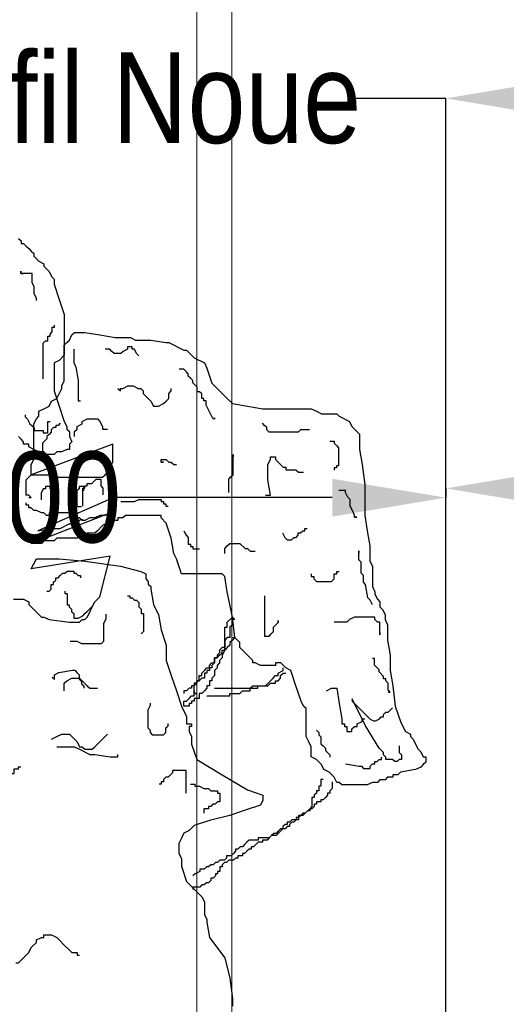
# Model space of a CAD drawing. Extents: x 1616800 to 1632437, y 2248456 to 2251974.
# Tile 335 of 399: x 1619126.34 to 1619128.06, y 2251209.54 to 2251213.01. Entities that reach past the tile are written whole.
import ezdxf

# ---------------------------------------------------------------- set-up
doc = ezdxf.new("R2010")
doc.units = 0
doc.header["$LTSCALE"] = 2
doc.header["$PDMODE"] = 3
doc.header["$PDSIZE"] = 0.2
doc.linetypes.add('CONTINU', pattern=[0])
doc.layers.get('0').update_dxf_attribs({"linetype": 'CONTINUOUS'})
doc.layers.get('Defpoints').update_dxf_attribs({"linetype": 'CONTINUOUS'})
doc.layers.add('0000-PAP-PROFIL EN TRAVERS DE PRINCIPE', color=7, linetype='CONTINUOUS')
doc.layers.add('00profil', color=7, linetype='CONTINUOUS')
doc.styles.add('Arial', font='ARIALN.TTF')
doc.styles.get("Standard").update_dxf_attribs({"font": 'arial.ttf'})
doc.dimstyles.get("Standard").update_dxf_attribs({"dimtxt": 0.18, "dimasz": 0.18, "dimexe": 0.18, "dimexo": 0.0625, "dimgap": 0.09, "dimtad": 0, "dimtih": 1, "dimtoh": 1, "dimdec": 4, "dimzin": 0, "dimdsep": 46, "dimtxsty": 'Standard', "dimcen": 0.09, "dimadec": 0, "dimazin": 0, "dimtfac": 1, "dimtdec": 4, "dimtofl": 0, "dimtmove": 0, "dimatfit": 3, "dimfxl": 1, "dimtolj": 1, "dimtzin": 0, "dimarcsym": 0})

# ---------------------------------------------------------------- blocks, each defined once
blk = doc.blocks.new('*D183')
at = {"layer": '0000-PAP-PROFIL EN TRAVERS DE PRINCIPE', "color": 0, "lineweight": -2, "ltscale": 0.6, "transparency": 16777216}
for p, q in [((1619127.8428, 2251206.9028), (1619127.8428, 2251211.3553)), ((1619134.8428, 2251207.0778), (1619134.8428, 2251211.3553))]:
    blk.add_line(p, q, dxfattribs=at)
at = {"layer": '0000-PAP-PROFIL EN TRAVERS DE PRINCIPE', "color": 0, "linetype": 'Continuous', "lineweight": -2, "ltscale": 0.6, "transparency": 16777216}
for p, q in [((1619128.2428, 2251211.3553), (1619131.0035, 2251211.3553)), ((1619134.4428, 2251211.3553), (1619131.6822, 2251211.3553))]:
    blk.add_line(p, q, dxfattribs=at)
at = {"layer": '0000-PAP-PROFIL EN TRAVERS DE PRINCIPE', "color": 0, "ltscale": 0.6, "transparency": 16777216}
for points in [[(1619128.2428, 2251211.422), (1619128.2428, 2251211.2886), (1619127.8428, 2251211.3553)], [(1619134.4428, 2251211.422), (1619134.4428, 2251211.2886), (1619134.8428, 2251211.3553)]]:
    blk.add_solid(points, dxfattribs=at)
at = {"layer": 'Defpoints', "color": 0, "ltscale": 0.6, "transparency": 16777216}
for p in [(1619134.8428, 2251211.3553), (1619134.8428, 2251207.0778), (1619127.8428, 2251206.9028)]:
    blk.add_point(p, dxfattribs=at)
at = {"layer": '0000-PAP-PROFIL EN TRAVERS DE PRINCIPE', "color": 0, "ltscale": 0.6, "transparency": 16777216, "insert": (1619131.3428, 2251211.3553), "char_height": 0.32, "attachment_point": 5, "style": 'Arial'}
blk.add_mtext('\\A1;7.00', dxfattribs=at)
blk = doc.blocks.new('*D184')
at = {"layer": '0000-PAP-PROFIL EN TRAVERS DE PRINCIPE', "color": 0, "lineweight": -2, "ltscale": 0.6, "transparency": 16777216}
for p, q in [((1619127.8428, 2251208.8873), (1619127.8428, 2251212.7311)), ((1619134.8428, 2251211.4899), (1619134.8428, 2251212.7311))]:
    blk.add_line(p, q, dxfattribs=at)
at = {"layer": '0000-PAP-PROFIL EN TRAVERS DE PRINCIPE', "color": 0, "linetype": 'Continuous', "lineweight": -2, "ltscale": 0.6, "transparency": 16777216}
for p, q in [((1619128.2428, 2251212.7311), (1619130.5342, 2251212.7311)), ((1619134.4428, 2251212.7311), (1619132.1515, 2251212.7311))]:
    blk.add_line(p, q, dxfattribs=at)
at = {"layer": '0000-PAP-PROFIL EN TRAVERS DE PRINCIPE', "color": 0, "ltscale": 0.6, "transparency": 16777216}
for points in [[(1619128.2428, 2251212.7977), (1619128.2428, 2251212.6644), (1619127.8428, 2251212.7311)], [(1619134.4428, 2251212.7977), (1619134.4428, 2251212.6644), (1619134.8428, 2251212.7311)]]:
    blk.add_solid(points, dxfattribs=at)
at = {"layer": 'Defpoints', "color": 0, "ltscale": 0.6, "transparency": 16777216}
for p in [(1619134.8428, 2251212.7311), (1619134.8428, 2251211.4899), (1619127.8428, 2251208.8873)]:
    blk.add_point(p, dxfattribs=at)
at = {"layer": '0000-PAP-PROFIL EN TRAVERS DE PRINCIPE', "color": 0, "ltscale": 0.6, "transparency": 16777216, "insert": (1619131.3428, 2251212.7311), "char_height": 0.32, "attachment_point": 5, "style": 'Arial'}
blk.add_mtext('\\A1;Chaussée', dxfattribs=at)
blk = doc.blocks.new('BEAUTIFUL TREE')
at = {"layer": '00profil', "color": 8}
for points in [[(1.4482, 6.8327), (1.4595, 6.8214), (1.4595, 6.8101), (1.4708, 6.8101), (1.4821, 6.7987), (1.4934, 6.7874), (1.5047, 6.7761), (1.516, 6.7648), (1.516, 6.7535), (1.5387, 6.7309), (1.5613, 6.7196), (1.5613, 6.7083), (1.5839, 6.6856), (1.5953, 6.663), (1.6066, 6.6517), (1.6066, 6.6291), (1.6292, 6.5612), (1.6518, 6.4934), (1.6518, 6.3124), (1.6292, 6.2898), (1.6066, 6.2785), (1.6066, 6.154), (1.6292, 6.0862), (1.6518, 6.0183), (1.6631, 5.9957), (1.6631, 5.9844), (1.6745, 5.9731), (1.6745, 5.9505), (1.6858, 5.9278), (1.6745, 5.9165), (1.6745, 5.8939), (1.6631, 5.8939), (1.6405, 5.8826), (1.6179, 5.8826), (1.6066, 5.8713), (1.5726, 5.8713), (1.5613, 5.8826), (1.5387, 5.8826), (1.516, 5.8939), (1.4934, 5.9052), (1.4934, 5.9165), (1.4708, 5.9165), (1.4708, 5.9278), (1.4595, 5.9391), (1.4482, 5.9505)], [(1.5283, 6.5566), (1.5283, 6.5666), (1.5183, 6.5866), (1.5183, 6.6165), (1.5084, 6.6364), (1.5084, 6.6763), (1.4585, 6.6763), (1.4585, 6.6863), (1.4585, 6.6763), (1.4684, 6.6763)], [(1.5582, 6.2075), (1.5582, 6.3671), (1.5682, 6.3771), (1.5782, 6.3771), (1.5782, 6.397), (1.5882, 6.397), (1.5882, 6.407), (1.5982, 6.417), (1.5982, 6.4369), (1.6081, 6.4369), (1.6081, 6.4469)], [(1.4934, 5.679), (1.5047, 5.679), (1.4934, 5.6903), (1.4821, 5.6903), (1.4821, 5.7582), (1.4934, 5.7695), (1.5047, 5.7808), (1.5953, 5.7808), (1.6179, 5.7695), (1.8216, 5.7695), (1.8329, 5.7808), (1.8442, 5.7921), (1.8442, 5.8147), (1.8555, 5.8147), (1.8555, 5.826), (1.8668, 5.8373), (1.8668, 5.9165), (1.5047, 5.7808), (1.5047, 5.826), (1.516, 5.8487), (1.516, 6.007), (1.5274, 6.0296), (1.5387, 6.0409), (1.5387, 6.0636), (1.5613, 6.0749), (1.5839, 6.0862), (1.5953, 6.1088), (1.6179, 6.1201), (1.6405, 6.1654), (1.6405, 6.1767), (1.6518, 6.1993), (1.6518, 6.3576), (1.6631, 6.3689), (1.6745, 6.3803), (1.6858, 6.4029), (1.6971, 6.4142), (1.7423, 6.4142), (1.8102, 6.4029), (1.8781, 6.3916), (1.946, 6.3916), (1.9687, 6.3803), (2.0365, 6.3803), (2.1044, 6.3689), (2.1157, 6.3689), (2.1836, 6.335), (2.195, 6.335), (2.2063, 6.3237), (2.2289, 6.3011), (2.2742, 6.2785), (2.2855, 6.2558), (2.3081, 6.188), (2.376, 6.1201), (2.3986, 6.0975), (2.4665, 6.0862), (2.5344, 6.0749), (2.7494, 6.0749), (2.772, 6.0636), (2.7947, 6.0522), (2.8625, 6.0522), (2.8739, 6.0409), (2.9191, 6.0183), (2.9304, 5.9957), (2.9418, 5.9844), (2.9644, 5.9618), (2.9644, 5.8939), (2.9757, 5.826), (2.987, 5.7355), (2.987, 5.5998), (2.9983, 5.532), (3.0096, 5.4641), (3.0096, 5.3962), (3.021, 5.3736), (3.021, 5.2831), (3.0323, 5.2605), (3.0323, 5.2492), (3.0436, 5.2266), (3.0549, 5.2153), (3.0549, 5.1926), (3.0662, 5.1813), (3.0775, 5.1587), (3.0775, 5.1361), (3.0889, 5.1135), (3.0889, 5.0456), (3.1002, 4.9777), (3.1002, 4.9099), (3.1115, 4.842), (3.1228, 4.7515), (3.1454, 4.6837), (3.1567, 4.661), (3.1681, 4.6384), (3.1907, 4.6271), (3.1907, 4.6158), (3.202, 4.6045), (3.2133, 4.5819), (3.2246, 4.5592), (3.2359, 4.5479), (3.2473, 4.5253), (3.2586, 4.5253), (3.2586, 4.5027), (3.2473, 4.4914), (3.2359, 4.4801), (3.2133, 4.4688), (3.1454, 4.4574), (3.1341, 4.4461), (3.1115, 4.4461), (3.1115, 4.4348), (3.0889, 4.4348), (3.0775, 4.4235), (3.0549, 4.4235), (3.0436, 4.4122), (3.021, 4.4122), (2.9983, 4.4009), (2.8852, 4.4009), (2.8739, 4.4122), (2.8625, 4.4122), (2.8512, 4.4348), (2.8286, 4.4574), (2.806, 4.4688), (2.7947, 4.4914), (2.772, 4.514), (2.7494, 4.5253), (2.7494, 4.5706), (2.7381, 4.5932), (2.7268, 4.6158), (2.7268, 4.7402), (2.7155, 4.7515), (2.7041, 4.7741), (2.6815, 4.842), (2.6589, 4.9099), (2.6362, 4.9212), (2.6136, 4.9438), (2.591, 4.9438), (2.591, 4.9325), (2.5231, 4.9325), (2.5005, 4.9438), (2.4891, 4.9438), (2.4891, 4.9551), (2.4778, 4.9664), (2.4552, 4.989), (2.4326, 5.0117), (2.4326, 5.0343), (2.4099, 5.0569), (2.3986, 5.1474), (2.376, 5.2605), (2.3647, 5.3284), (2.3534, 5.3397), (2.1723, 5.3397), (2.1497, 5.4075), (2.1384, 5.4302), (2.1271, 5.498), (2.1044, 5.5659), (2.0818, 5.5885), (2.0818, 5.5998), (1.9234, 5.5998), (1.9121, 5.5885), (1.8894, 5.5885), (1.8894, 5.5772), (1.8668, 5.5772), (1.8442, 5.5659), (1.8216, 5.5546), (1.7989, 5.532), (1.7876, 5.5206), (1.7537, 5.5206), (1.7423, 5.5093), (1.7197, 5.5093), (1.7084, 5.498), (1.6179, 5.498), (1.6066, 5.4867), (1.5613, 5.4867), (1.55, 5.4754), (1.5047, 5.4754), (1.8555, 5.6111), (1.8329, 5.5998), (1.8102, 5.5998), (1.7876, 5.5885), (1.765, 5.5885), (1.7423, 5.5772), (1.731, 5.5772), (1.7197, 5.5885), (1.6971, 5.5885), (1.6971, 5.5998), (1.6858, 5.5998), (1.6745, 5.6111), (1.5839, 5.6111), (1.5839, 5.5998), (1.5726, 5.5998), (1.5613, 5.6111), (1.55, 5.6111), (1.5274, 5.6224), (1.516, 5.6224), (1.5047, 5.6338), (1.4934, 5.6338), (1.4934, 5.6451), (1.4821, 5.6451), (1.4821, 5.6564)], [(1.6938, 6.3398), (1.6938, 6.2799), (1.7037, 6.26), (1.7137, 6.2001), (1.7137, 6.1104), (1.7237, 6.1104)], [(1.9831, 6.3099), (1.9732, 6.3198), (1.9632, 6.3398), (1.9532, 6.3398), (1.9532, 6.3498), (1.9332, 6.3498), (1.9332, 6.3398), (1.9133, 6.3298), (1.9033, 6.3198), (1.8734, 6.3198), (1.8634, 6.3298), (1.8534, 6.3398), (1.8335, 6.3398)], [(2.3124, 6.0306), (2.3224, 6.0306), (2.3124, 6.0306), (2.2825, 6.0904), (2.2825, 6.1104), (2.2725, 6.1104), (2.2725, 6.1203), (2.2625, 6.1203), (2.2625, 6.1403), (2.2526, 6.1503), (2.2426, 6.1503), (2.2426, 6.1702), (2.2226, 6.1902), (2.2226, 6.2001), (2.2126, 6.2101), (2.2027, 6.2201), (2.2027, 6.2301), (2.1927, 6.24), (2.1827, 6.25), (2.1627, 6.25)], [(1.8894, 6.1654), (1.9008, 6.154), (1.9008, 6.1654), (1.9121, 6.1654), (1.9347, 6.1767), (1.9573, 6.1767), (1.98, 6.1654), (1.9913, 6.1654), (2.0026, 6.154), (2.0026, 6.1427), (2.0252, 6.1201), (2.0365, 6.1088), (2.0479, 6.0862), (2.0705, 6.0862), (2.0931, 6.0975), (2.1044, 6.1088), (2.1157, 6.1201), (2.1157, 6.1427), (2.1271, 6.154), (2.1271, 6.1654)], [(1.4784, 6.0479), (1.4784, 6.038), (1.4884, 6.028), (1.4984, 6.008), (1.5084, 5.9981), (1.5183, 5.9881), (1.5183, 5.9781), (1.5582, 5.9781), (1.5582, 5.9681), (1.5782, 5.9681), (1.5782, 6.018), (1.5882, 6.018)], [(1.6339, 6.0106), (1.6239, 6.0006), (1.6139, 6.0006), (1.6139, 5.9907), (1.6039, 5.9907), (1.594, 5.9807), (1.594, 5.9707), (1.584, 5.9607), (1.574, 5.9508), (1.574, 5.9408), (1.564, 5.9308), (1.5541, 5.9208), (1.5541, 5.8809)], [(1.6971, 5.9505), (1.6971, 5.9731), (1.7084, 5.9844), (1.7084, 5.9957), (1.731, 6.007), (1.731, 6.0183), (1.7537, 6.0296), (1.7989, 6.0296), (1.8102, 6.0183), (1.8216, 5.9957), (1.8216, 5.9844), (1.8442, 5.9844)], [(2.7415, 5.9807), (2.7016, 5.9807), (2.6916, 5.9707), (2.5619, 5.9707), (2.5519, 5.9807), (2.5519, 5.9907), (2.5419, 6.0006), (2.532, 6.0106)], [(2.8313, 5.9308), (2.8513, 5.9308), (2.8513, 5.9208), (2.8612, 5.9109), (2.8712, 5.9009), (2.8712, 5.8211), (2.8612, 5.8211), (2.8612, 5.8111), (2.8513, 5.8111), (2.8513, 5.8012)], [(2.3823, 5.7014), (2.3823, 5.7613), (2.3923, 5.7712), (2.4022, 5.7812), (2.4022, 5.871), (2.4022, 5.861)], [(2.0818, 5.8373), (2.0931, 5.8373), (2.0818, 5.8373), (2.0818, 5.8487), (2.1044, 5.8487), (2.1157, 5.8373), (2.1271, 5.8373), (2.1384, 5.826), (2.1497, 5.826)], [(2.5457, 5.6903), (2.5684, 5.6903), (2.557, 5.7582), (2.557, 5.826), (2.5684, 5.8487), (2.5684, 5.86), (2.591, 5.86), (2.591, 5.8487), (2.6023, 5.8373), (2.6249, 5.8147), (2.6362, 5.8147), (2.6362, 5.8034), (2.6815, 5.8034), (2.6928, 5.7921), (2.7155, 5.7921)], [(1.7337, 5.6416), (1.7337, 5.7214), (1.7436, 5.7214), (1.7436, 5.7313), (1.7536, 5.7313), (1.7536, 5.7413), (1.7736, 5.7413), (1.7836, 5.7513), (1.7935, 5.7613), (1.8135, 5.7613), (1.8135, 5.7313), (1.8235, 5.7214), (1.8235, 5.6914)], [(1.5882, 5.7287), (1.5882, 5.7188), (1.5882, 5.7287), (1.5682, 5.7287), (1.5682, 5.7188), (1.5582, 5.7188), (1.5483, 5.6988), (1.5483, 5.6689)], [(1.7379, 5.7088), (1.7379, 5.7287), (1.7179, 5.7287), (1.7179, 5.7188), (1.7079, 5.7088), (1.7079, 5.639), (1.7279, 5.639)], [(2.942, 5.5917), (2.952, 5.5917), (2.942, 5.5917), (2.942, 5.6017), (2.9321, 5.6216), (2.9221, 5.6416), (2.9221, 5.6715), (2.9121, 5.6815), (2.9021, 5.7014), (2.9021, 5.7114), (2.8722, 5.7114)], [(1.8476, 5.6689), (1.5341, 5.5318), (1.594, 5.5418), (1.6339, 5.5418), (1.6738, 5.5618), (1.6838, 5.5618), (1.6938, 5.5717), (1.7137, 5.5717), (1.7237, 5.5817), (1.7337, 5.5817)], [(1.9033, 5.6615), (1.9632, 5.6615), (1.9831, 5.6715), (2.0829, 5.6715), (2.0829, 5.6615), (2.0929, 5.6615), (2.0929, 5.6515), (2.1029, 5.6515), (2.1029, 5.6416), (2.1129, 5.6416)], [(2.1827, 5.5318), (2.1927, 5.5119), (2.2027, 5.5019), (2.2027, 5.472), (2.2126, 5.472), (2.2126, 5.462), (2.2226, 5.462), (2.2226, 5.452), (2.2526, 5.452)], [(2.6218, 5.5219), (2.6317, 5.5019), (2.6417, 5.4919), (2.6617, 5.4919), (2.6717, 5.5019), (2.6816, 5.5019), (2.6916, 5.5119), (2.6916, 5.5219), (2.7016, 5.5219), (2.7116, 5.5318), (2.7215, 5.5318), (2.7215, 5.5418), (2.7315, 5.5418)], [(2.3647, 5.4302), (2.3647, 5.4528), (2.376, 5.4641), (2.3873, 5.4754), (2.4326, 5.4754), (2.4552, 5.4528), (2.4665, 5.4528), (2.4778, 5.4415), (2.5005, 5.4415)], [(3.0209, 5.2027), (3.0109, 5.2226), (3.0009, 5.2326), (2.991, 5.2924), (2.981, 5.3024), (2.981, 5.3323), (2.971, 5.3423), (2.971, 5.3922), (2.961, 5.4022), (2.961, 5.4421), (2.961, 5.4321)], [(1.4255, 5.2266), (1.4708, 5.2266), (1.4934, 5.2153), (1.4934, 5.2039), (1.5047, 5.1926), (1.5274, 5.17), (1.55, 5.1474), (1.5613, 5.1474), (1.5839, 5.1361), (1.6745, 5.1248), (1.7197, 5.1248), (1.731, 5.1361), (1.7423, 5.1361), (1.7537, 5.1474), (1.765, 5.17), (1.7763, 5.1926), (1.7876, 5.2153), (1.8102, 5.2379), (1.8555, 5.4189), (1.5047, 5.3623), (1.516, 5.3849), (1.5274, 5.4075), (1.6292, 5.4075), (1.7423, 5.3962), (1.9008, 5.3736), (1.9913, 5.351), (2.0139, 5.3397), (2.0139, 5.3171), (2.0252, 5.3057), (2.0252, 5.2944), (2.0365, 5.2831), (2.0365, 5.2718), (2.0479, 5.2039), (2.0592, 5.1813), (2.0705, 5.1587), (2.0818, 5.0908), (2.1044, 5.023), (2.1044, 4.9551), (2.1271, 4.8873), (2.1497, 4.8194), (2.1723, 4.7515), (2.1836, 4.7289), (2.195, 4.7063), (2.195, 4.6723), (2.2176, 4.6723), (2.2176, 4.661), (2.2063, 4.661), (2.2063, 4.6384), (2.2176, 4.6158), (2.2176, 4.5819), (2.2402, 4.514), (2.3534, 4.4461), (2.4665, 4.3783), (2.5344, 4.3557), (2.5344, 4.333), (2.5231, 4.3104), (2.4552, 4.2878), (2.3873, 4.2652), (2.2968, 4.2425), (2.2289, 4.2199), (2.2063, 4.1973), (2.1836, 4.186), (2.1723, 4.1634), (2.161, 4.1407), (2.161, 4.0955), (2.1723, 4.0729), (2.1723, 4.039), (2.195, 3.9711), (2.2628, 3.9032), (2.2742, 3.8806), (2.2742, 3.8241), (2.2855, 3.8014), (2.2855, 3.7901), (2.2968, 3.7223), (2.3647, 3.6318), (2.3873, 3.5413), (2.3986, 3.4508), (2.3986, 3.4169)], [(1.574, 5.2625), (1.584, 5.2625), (1.594, 5.2725), (1.594, 5.2924), (1.6039, 5.2924), (1.6039, 5.3024), (1.6139, 5.3124), (1.6139, 5.3224), (1.6239, 5.3224), (1.6339, 5.3323), (1.6439, 5.3423), (1.6538, 5.3423), (1.6638, 5.3523), (1.6938, 5.3523), (1.6938, 5.3423), (1.7037, 5.3423), (1.7137, 5.3323), (1.7237, 5.3323), (1.7237, 5.3224)], [(2.7494, 5.3397), (2.7494, 5.3284), (2.7607, 5.3284), (2.7607, 5.3171), (2.772, 5.3057), (2.8399, 5.3057), (2.8512, 5.3171), (2.8512, 5.3397), (2.8625, 5.3397), (2.8625, 5.351), (2.8739, 5.351)], [(1.6538, 5.2625), (1.6538, 5.2525), (1.6638, 5.2525), (1.6638, 5.2027), (1.6738, 5.2027), (1.6738, 5.1927), (1.6838, 5.1827), (1.6838, 5.1728), (1.6938, 5.1628), (1.6938, 5.1428), (1.7137, 5.1428), (1.7337, 5.1528), (1.7436, 5.1628), (1.7536, 5.1728), (1.7736, 5.1927)], [(1.9332, 5.2426), (1.9432, 5.2426), (1.9432, 5.2326), (1.9532, 5.2326), (1.9632, 5.2226), (1.9732, 5.2226), (1.9831, 5.2127), (1.9831, 5.1927), (1.9931, 5.1827), (1.9931, 5.1628), (2.0031, 5.1628), (2.0031, 5.083), (1.9931, 5.073)], [(2.5419, 5.2426), (2.5419, 5.063), (2.5619, 5.063), (2.5719, 5.073), (2.5818, 5.083), (2.5818, 5.1029), (2.5918, 5.1129), (2.6018, 5.1229), (2.6018, 5.1329), (2.6018, 5.1229)], [(1.678, 5.0405), (1.7079, 5.0405), (1.7279, 5.0305), (1.8177, 5.0305), (1.8277, 5.0405), (1.8277, 5.1203), (1.8376, 5.1402), (1.8376, 5.1602)], [(2.3986, 5.0569), (2.4099, 5.0569), (2.3986, 5.0456), (2.3873, 5.0343), (2.3873, 5.023), (2.376, 5.0117), (2.3647, 5.0004), (2.3534, 4.9777), (2.3534, 4.9664), (2.3421, 4.9551), (2.3421, 4.9438), (2.3307, 4.9325), (2.3307, 4.9212), (2.3194, 4.9099), (2.3194, 4.8873), (2.3081, 4.8759), (2.3081, 4.8646), (2.2968, 4.8646), (2.2968, 4.842), (2.2855, 4.842), (2.2855, 4.8307), (2.2742, 4.8194), (2.2628, 4.8081), (2.2515, 4.8081), (2.2515, 4.7855), (2.2289, 4.7855), (2.2289, 4.7741), (2.2176, 4.7741), (2.2176, 4.7628), (2.2063, 4.7628), (2.2063, 4.7515), (2.1836, 4.7515), (2.1836, 4.7741), (2.195, 4.7741), (2.2063, 4.7855), (2.2176, 4.7968), (2.2289, 4.7968), (2.2289, 4.8194), (2.2289, 4.8081), (2.2402, 4.8081), (2.2289, 4.8081), (2.2289, 4.842), (2.2402, 4.8533), (2.2402, 4.8646), (2.2515, 4.8646), (2.2515, 4.8873), (2.2628, 4.8873), (2.2628, 4.8986), (2.2742, 4.9099), (2.2855, 4.9212), (2.2968, 4.9212), (2.2968, 4.9325), (2.3081, 4.9438), (2.3194, 4.9438), (2.3194, 4.9664), (2.3307, 4.9664), (2.3421, 4.9777), (2.3534, 4.989), (2.3534, 5.0004), (2.3647, 5.0004), (2.3647, 5.1022), (2.376, 5.1022), (2.376, 5.1248), (2.3986, 5.1474), (2.4099, 5.1361), (2.3986, 5.1361), (2.3986, 5.1135), (2.3873, 5.1022), (2.3873, 5.0569), (2.376, 5.0569), (2.3647, 5.0456), (2.3647, 5.0117), (2.3534, 5.0117), (2.3421, 5.0004), (2.3421, 4.989), (2.3307, 4.9777), (2.3307, 4.9664), (2.3194, 4.9664), (2.3194, 4.9438), (2.3081, 4.9325), (2.3081, 4.9212), (2.2968, 4.9212), (2.2968, 4.9099), (2.2855, 4.9099), (2.2855, 4.8986), (2.2742, 4.8986), (2.2742, 4.8759), (2.2628, 4.8759), (2.2515, 4.8646), (2.2402, 4.8646), (2.2402, 4.8533), (2.2289, 4.8533), (2.2289, 4.842), (2.2176, 4.842), (2.2176, 4.8307), (2.2063, 4.8307), (2.195, 4.8194), (2.1836, 4.8194), (2.1836, 4.8081)], [(3.0549, 5.0795), (3.0549, 5.0682), (3.0549, 5.1248), (3.0436, 5.1248), (3.0323, 5.1361), (3.0323, 5.1474), (2.9418, 5.1474), (2.9191, 5.1361), (2.9078, 5.1248), (2.8512, 5.1248)], [(3.0908, 4.8137), (3.1007, 4.8137), (3.0908, 4.8236), (3.0908, 4.8536), (3.0808, 4.8635), (3.0808, 4.8735), (3.0708, 4.8735), (3.0708, 4.8835), (3.0508, 4.9034), (3.0508, 4.9134), (3.0409, 4.9234), (3.0309, 4.9334), (3.0309, 4.9633), (3.0209, 4.9633)], [(1.5982, 4.8809), (1.6081, 4.8709), (1.6081, 4.8909), (1.6281, 4.9009), (1.688, 4.9108), (1.6979, 4.9108), (1.7079, 4.9009), (1.7179, 4.8909), (1.7179, 4.8709), (1.7279, 4.861), (1.7279, 4.851), (1.7379, 4.841), (1.7379, 4.831)], [(2.3194, 4.8307), (2.4778, 4.8307), (2.4891, 4.842), (2.5457, 4.842), (2.5684, 4.8646), (2.5797, 4.8759), (2.591, 4.8873), (2.6023, 4.8873), (2.6023, 4.8986), (2.6249, 4.9099), (2.6249, 4.9212)], [(1.6518, 4.8194), (1.6518, 4.8533), (1.6631, 4.8646), (1.6858, 4.8759), (1.7197, 4.8759), (1.731, 4.8646), (1.7537, 4.842), (1.765, 4.8307), (1.7989, 4.8307)], [(2.2851, 4.7968), (2.3869, 4.7968), (2.3869, 4.8081), (2.4322, 4.8081), (2.4435, 4.8194), (2.4775, 4.8194), (2.4775, 4.8307), (2.5114, 4.8307), (2.5114, 4.842), (2.5567, 4.842), (2.568, 4.8533), (2.5906, 4.8533), (2.5906, 4.8646), (2.6019, 4.8646), (2.6132, 4.8759), (2.6132, 4.8873), (2.6246, 4.8986), (2.6359, 4.8986)], [(2.8173, 4.8194), (2.8399, 4.8307), (2.8625, 4.8307), (2.8739, 4.7628), (2.8852, 4.695), (2.8852, 4.6723), (2.8965, 4.6723), (2.8965, 4.661), (2.9078, 4.661), (2.9078, 4.6384), (2.9304, 4.6384), (2.9304, 4.6497), (2.9418, 4.661), (2.9531, 4.661), (2.9531, 4.6723), (2.9757, 4.6837), (2.9757, 4.695), (2.987, 4.695)], [(3.1406, 4.5743), (3.1406, 4.5444), (3.1506, 4.5344), (3.1506, 4.5144), (3.1406, 4.5144), (3.1307, 4.5045), (3.1207, 4.5045), (3.1107, 4.5144), (3.0808, 4.5144), (3.0808, 4.5244), (3.0708, 4.5344), (3.0708, 4.5444), (3.0508, 4.5643), (2.991, 4.664), (2.9311, 4.7837), (2.9311, 4.7738), (3.0109, 4.694), (3.0309, 4.684), (3.0508, 4.694), (3.0608, 4.7039), (3.0708, 4.7039), (3.0708, 4.7139), (3.0808, 4.7239), (3.0908, 4.7239), (3.1107, 4.7438)], [(2.033, 4.7638), (2.033, 4.7538), (2.023, 4.7339), (2.023, 4.6541), (2.033, 4.6441), (2.033, 4.6341), (2.043, 4.6242), (2.0929, 4.6242), (2.1029, 4.6341), (2.1029, 4.6541), (2.1129, 4.664), (2.1129, 4.674)], [(2.7724, 4.6441), (2.7824, 4.6341), (2.7824, 4.6242), (2.7924, 4.6142), (2.7924, 4.5843), (2.8023, 4.5743), (2.8123, 4.5643), (2.8123, 4.5543), (2.8223, 4.5444), (2.8323, 4.5344), (2.8323, 4.5244)], [(1.5953, 4.6045), (1.6179, 4.6158), (1.6405, 4.6271), (1.6745, 4.6271), (1.6858, 4.6158), (1.6971, 4.6045), (1.7084, 4.5932), (1.7197, 4.5706), (1.731, 4.5706), (1.7423, 4.5592), (1.7763, 4.5592), (1.7876, 4.5706), (1.7989, 4.5819), (1.8216, 4.6045), (1.8329, 4.6158), (1.8442, 4.6271)], [(1.6179, 4.5706), (1.6971, 4.5706), (1.7197, 4.5592), (1.765, 4.5366), (1.7876, 4.5366), (1.8555, 4.5253), (1.8894, 4.5253), (1.8894, 4.5366)], [(2.9021, 4.4945), (2.962, 4.4845), (2.972, 4.4845), (2.9819, 4.4745), (3.0119, 4.4745), (3.0119, 4.4845), (3.0219, 4.4945), (3.0318, 4.4945), (3.0318, 4.5045), (3.0418, 4.5045), (3.0518, 4.5144), (3.0618, 4.5144), (3.0618, 4.5244)], [(1.2888, 4.452), (1.2888, 4.442), (1.2988, 4.4221), (1.3088, 4.4021), (1.3287, 4.3822), (1.3387, 4.3722), (1.3487, 4.3722), (1.3687, 4.3822), (1.3886, 4.4021), (1.3986, 4.4221), (1.4086, 4.4321), (1.4086, 4.442), (1.4185, 4.452), (1.4285, 4.452), (1.4285, 4.472), (1.4485, 4.472), (1.4485, 4.4819), (1.4585, 4.4819)], [(2.1927, 4.3648), (2.1927, 4.4646), (2.1328, 4.4646), (2.1328, 4.4546), (2.1228, 4.4446), (2.1129, 4.4346), (2.1029, 4.4346), (2.0929, 4.4247), (2.0929, 4.4147), (2.0829, 4.4147), (2.0829, 4.4047), (2.0729, 4.4047)], [(2.2126, 4.4047), (2.2326, 4.4047), (2.2326, 4.3947), (2.2526, 4.3947), (2.2725, 4.3848), (2.2925, 4.3848), (2.3024, 4.3748), (2.3324, 4.3748), (2.3324, 4.3648), (2.3424, 4.3648), (2.3424, 4.3249), (2.3324, 4.3249), (2.3224, 4.3149), (2.3124, 4.3149), (2.3024, 4.305), (2.2925, 4.305), (2.2925, 4.295), (2.2725, 4.295), (2.2725, 4.275)], [(2.8023, 4.4247), (2.7924, 4.4247), (2.7924, 4.3947), (2.7824, 4.3947), (2.7824, 4.3748), (2.7724, 4.3748), (2.7724, 4.3648), (2.7624, 4.3548), (2.7624, 4.3449), (2.7524, 4.3449), (2.7524, 4.305), (2.7425, 4.295), (2.7225, 4.275), (2.7125, 4.275), (2.7025, 4.2651), (2.6926, 4.2651), (2.6926, 4.2451), (2.6826, 4.2451), (2.6726, 4.2351), (2.6626, 4.2351), (2.6527, 4.2252), (2.6527, 4.2152), (2.6427, 4.2152), (2.6327, 4.2052), (2.6227, 4.2052), (2.6127, 4.1952), (2.6028, 4.1853), (2.5928, 4.1753), (2.5728, 4.1753), (2.5628, 4.1653), (2.513, 4.1653), (2.513, 4.1553), (2.473, 4.1553), (2.4631, 4.1454), (2.4531, 4.1354), (2.4431, 4.1254), (2.4331, 4.1254), (2.4231, 4.1154), (2.4132, 4.1154), (2.4132, 4.1055), (2.4032, 4.0955), (2.3932, 4.0855), (2.3733, 4.0855), (2.3733, 4.0755), (2.3633, 4.0656), (2.3433, 4.0656), (2.3333, 4.0556), (2.3234, 4.0556), (2.3134, 4.0456), (2.3034, 4.0456), (2.2934, 4.0357), (2.2834, 4.0357), (2.2735, 4.0257), (2.2535, 4.0257), (2.2535, 4.0157), (2.2336, 4.0057), (2.2236, 3.9958)], [(2.8422, 4.4147), (2.8422, 4.3848), (2.8323, 4.3748), (2.8323, 4.3648), (2.8223, 4.3648), (2.8223, 4.3548), (2.8123, 4.3449), (2.8023, 4.3349), (2.7924, 4.3349), (2.7924, 4.3249), (2.7724, 4.3249), (2.7724, 4.3149), (2.7624, 4.3149), (2.7624, 4.305), (2.7524, 4.295), (2.7425, 4.295), (2.7425, 4.285), (2.7325, 4.285), (2.7225, 4.275), (2.7125, 4.2651), (2.7025, 4.2651), (2.6926, 4.2551), (2.6826, 4.2551), (2.6826, 4.2451), (2.6626, 4.2451), (2.6527, 4.2351), (2.6427, 4.2351), (2.6427, 4.2252), (2.6327, 4.2252), (2.6227, 4.2152), (2.6227, 4.2052), (2.6127, 4.2052), (2.6028, 4.1952), (2.5928, 4.1853), (2.5828, 4.1853), (2.5728, 4.1753), (2.5628, 4.1653), (2.5529, 4.1553), (2.5329, 4.1553), (2.5329, 4.1454), (2.513, 4.1454), (2.503, 4.1354), (2.493, 4.1254), (2.483, 4.1254), (2.483, 4.1154), (2.473, 4.1154), (2.4631, 4.1055), (2.4531, 4.0955), (2.4431, 4.0955), (2.4431, 4.0855), (2.4231, 4.0855), (2.4231, 4.0755), (2.4132, 4.0755), (2.4032, 4.0656), (2.3832, 4.0656), (2.3733, 4.0556), (2.3633, 4.0556), (2.3533, 4.0456), (2.3533, 4.0357), (2.3433, 4.0357), (2.3433, 4.0157), (2.3333, 4.0157), (2.3333, 4.0057), (2.3234, 4.0057), (2.3234, 3.9958), (2.3134, 3.9858), (2.3034, 3.9858), (2.3034, 3.9758), (2.2934, 3.9658), (2.2834, 3.9658), (2.2735, 3.9559), (2.2635, 3.9559), (2.2535, 3.9459), (2.2236, 3.9459), (2.2236, 3.9359)], [(1.4368, 3.6092), (1.4482, 3.6092), (1.4708, 3.6318), (1.4934, 3.6544), (1.5047, 3.677), (1.5274, 3.6996), (1.5274, 3.7109), (1.55, 3.7223), (1.5613, 3.7223), (1.5613, 3.7336), (1.5953, 3.7336), (1.6179, 3.7223), (1.6292, 3.7109), (1.6518, 3.6883), (1.6745, 3.6657), (1.6858, 3.6544), (1.7084, 3.6544), (1.7084, 3.6431), (1.7197, 3.6431)]]:
    blk.add_lwpolyline(points, dxfattribs=at)
blk = doc.blocks.new('candelapre')
at = {"color": 7, "linetype": 'Continuous', "lineweight": 0, "flags": 128}
blk.add_lwpolyline([(-0.0011, 1.8157), (-0.0011, 8.032), (-0.1241, 8.032), (-0.1241, 1.8157)], dxfattribs=at)
blk = doc.blocks.new('*D189')
at = {"layer": '0000-PAP-PROFIL EN TRAVERS DE PRINCIPE', "color": 0, "lineweight": -2, "ltscale": 0.6, "transparency": 16777216}
for p, q in [((1619124.8428, 2251206.9028), (1619124.8428, 2251212.7311)), ((1619127.8428, 2251211.4899), (1619127.8428, 2251212.7311))]:
    blk.add_line(p, q, dxfattribs=at)
at = {"layer": '0000-PAP-PROFIL EN TRAVERS DE PRINCIPE', "color": 0, "linetype": 'Continuous', "lineweight": -2, "ltscale": 0.6, "transparency": 16777216}
for p, q in [((1619124.8428, 2251212.7311), (1619125.1632, 2251212.7311)), ((1619127.8428, 2251212.7311), (1619127.5224, 2251212.7311))]:
    blk.add_line(p, q, dxfattribs=at)
at = {"layer": 'Defpoints', "color": 0, "ltscale": 0.6, "transparency": 16777216}
for p in [(1619127.8428, 2251212.7311), (1619127.8428, 2251211.4899), (1619124.8428, 2251206.9028)]:
    blk.add_point(p, dxfattribs=at)
at = {"layer": '0000-PAP-PROFIL EN TRAVERS DE PRINCIPE', "color": 0, "ltscale": 0.6, "transparency": 16777216, "insert": (1619126.3428, 2251212.7311), "char_height": 0.32, "attachment_point": 5, "style": 'Arial'}
blk.add_mtext('\\A1;EV Profil Noue', dxfattribs=at)
blk = doc.blocks.new('_None')
blk = doc.blocks.new('*D191')
at = {"layer": '0000-PAP-PROFIL EN TRAVERS DE PRINCIPE', "color": 0, "lineweight": -2, "transparency": 16777216}
for p, q in [((1619127.8428, 2251211.3553), (1619127.8428, 2251211.3227)), ((1619124.8428, 2251206.9028), (1619124.8428, 2251211.3227))]:
    blk.add_line(p, q, dxfattribs=at)
at = {"layer": '0000-PAP-PROFIL EN TRAVERS DE PRINCIPE', "color": 0, "linetype": 'Continuous', "lineweight": -2, "transparency": 16777216}
for p, q in [((1619125.2428, 2251211.3227), (1619126.0024, 2251211.3227)), ((1619127.4428, 2251211.3227), (1619126.6832, 2251211.3227))]:
    blk.add_line(p, q, dxfattribs=at)
at = {"layer": '0000-PAP-PROFIL EN TRAVERS DE PRINCIPE', "color": 0, "transparency": 16777216}
for points in [[(1619125.2428, 2251211.3893), (1619125.2428, 2251211.256), (1619124.8428, 2251211.3227)], [(1619127.4428, 2251211.3893), (1619127.4428, 2251211.256), (1619127.8428, 2251211.3227)]]:
    blk.add_solid(points, dxfattribs=at)
at = {"layer": 'Defpoints', "color": 0, "transparency": 16777216}
for p in [(1619127.8428, 2251211.3553), (1619127.8428, 2251211.3227), (1619124.8428, 2251206.9028)]:
    blk.add_point(p, dxfattribs=at)
at = {"layer": '0000-PAP-PROFIL EN TRAVERS DE PRINCIPE', "color": 0, "transparency": 16777216, "insert": (1619126.3428, 2251211.3227), "char_height": 0.32, "attachment_point": 5, "style": 'Arial'}
blk.add_mtext('\\A1;3.00', dxfattribs=at)
blk = doc.blocks.new('*D193')
at = {"layer": '0000-PAP-PROFIL EN TRAVERS DE PRINCIPE', "color": 0, "linetype": 'CONTINU', "lineweight": -2, "ltscale": 0.03, "transparency": 16777216}
for p, q in [((1619122.3428, 2251211.3227), (1619122.3428, 2251214.1604)), ((1619138.8476, 2251211.3509), (1619138.8476, 2251214.1604))]:
    blk.add_line(p, q, dxfattribs=at)
at = {"layer": '0000-PAP-PROFIL EN TRAVERS DE PRINCIPE', "color": 0, "linetype": 'Continuous', "lineweight": -2, "ltscale": 0.03, "transparency": 16777216}
for p, q in [((1619122.7428, 2251214.1604), (1619129.2869, 2251214.1604)), ((1619138.4476, 2251214.1604), (1619131.9035, 2251214.1604))]:
    blk.add_line(p, q, dxfattribs=at)
at = {"layer": '0000-PAP-PROFIL EN TRAVERS DE PRINCIPE', "color": 0, "linetype": 'CONTINU', "ltscale": 0.03, "transparency": 16777216}
for points in [[(1619122.7428, 2251214.2271), (1619122.7428, 2251214.0938), (1619122.3428, 2251214.1604)], [(1619138.4476, 2251214.2271), (1619138.4476, 2251214.0938), (1619138.8476, 2251214.1604)]]:
    blk.add_solid(points, dxfattribs=at)
at = {"layer": 'Defpoints', "color": 0, "linetype": 'CONTINU', "ltscale": 0.03, "transparency": 16777216}
for p in [(1619138.8476, 2251214.1604), (1619138.8476, 2251211.3509), (1619122.3428, 2251211.3227)]:
    blk.add_point(p, dxfattribs=at)
at = {"layer": '0000-PAP-PROFIL EN TRAVERS DE PRINCIPE', "color": 0, "linetype": 'CONTINU', "ltscale": 0.03, "transparency": 16777216, "insert": (1619130.5952, 2251214.1604), "char_height": 0.32, "attachment_point": 5, "style": 'Arial'}
blk.add_mtext('\\A1;Emprise 16.50m', dxfattribs=at)

msp = doc.modelspace()

# ---------------------------------------------------------------- linework, layer by layer
at = {"layer": '0000-PAP-PROFIL EN TRAVERS DE PRINCIPE'}
msp.add_line((1619127.8428, 2251206.9028), (1619127.8428, 2251211.3553), dxfattribs=at)

# ---------------------------------------------------------------- block references
at = {"layer": '0000-PAP-PROFIL EN TRAVERS DE PRINCIPE', "xscale": -1}
msp.add_blockref('candelapre', (1619126.9644, 2251206.8467), dxfattribs=at)
at = {"layer": '0000-PAP-PROFIL EN TRAVERS DE PRINCIPE', "xscale": 0.7926578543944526, "yscale": 0.7926578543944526, "zscale": 0.7926578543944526}
msp.add_blockref('BEAUTIFUL TREE', (1619125.1894, 2251206.8212), dxfattribs=at)

# ---------------------------------------------------------------- dimensions: what is measured, and where the dimension line sits
at = {"layer": '0000-PAP-PROFIL EN TRAVERS DE PRINCIPE', "color": 1, "linetype": 'CONTINU', "ltscale": 0.03}
dim = msp.add_linear_dim(base=(1619138.8476, 2251214.1604), p1=(1619122.3428, 2251211.3227), p2=(1619138.8476, 2251211.3509), text='Emprise 16.50m', dimstyle='Standard', override={"dimscale": 40, "dimtxt": 0.008, "dimasz": 0.01, "dimexe": 0, "dimexo": 0, "dimgap": 0, "dimtih": 0, "dimtoh": 0, "dimdec": 2, "dimtxsty": 'Arial', "dimcen": 1.5, "dimtmove": 1, "dimfxl": 1.25, "dimfxlon": 1}, dxfattribs=at)
dim.commit()
dim.dimension.update_dxf_attribs({"geometry": '*D193', "text_midpoint": (1619130.5952, 2251214.1604)})
at = {"layer": '0000-PAP-PROFIL EN TRAVERS DE PRINCIPE', "ltscale": 0.6}
for base, p1, p2, text, override, picture, middle in [((1619127.8428, 2251212.7311), (1619124.8428, 2251206.9028), (1619127.8428, 2251211.4899), 'EV Profil Noue', {"dimscale": 40, "dimtxt": 0.008, "dimasz": 0.01, "dimexe": 0, "dimexo": 0, "dimgap": 0, "dimtih": 0, "dimtoh": 0, "dimdec": 2, "dimtxsty": 'Arial', "dimblk1": 'None', "dimblk2": 'None', "dimsah": 1, "dimcen": 1.5, "dimtmove": 1, "dimfxl": 1.25, "dimfxlon": 1}, '*D189', (1619126.3428, 2251212.7311)), ((1619134.8428, 2251212.7311), (1619127.8428, 2251208.8873), (1619134.8428, 2251211.4899), 'Chaussée', {"dimscale": 40, "dimtxt": 0.008, "dimasz": 0.01, "dimexe": 0, "dimexo": 0, "dimgap": 0, "dimtih": 0, "dimtoh": 0, "dimdec": 2, "dimtxsty": 'Arial', "dimcen": 1.5, "dimtmove": 1, "dimfxl": 1.25, "dimfxlon": 1}, '*D184', (1619131.3428, 2251212.7311))]:
    dim = msp.add_linear_dim(base=base, p1=p1, p2=p2, text=text, dimstyle='Standard', override=override, dxfattribs=at)
    dim.commit()
    dim.dimension.update_dxf_attribs({"geometry": picture, "text_midpoint": middle})
dim = msp.add_linear_dim(base=(1619134.8428, 2251211.3553), p1=(1619127.8428, 2251206.9028), p2=(1619134.8428, 2251207.0778), dimstyle='Standard', override={"dimscale": 40, "dimtxt": 0.008, "dimasz": 0.01, "dimexe": 0, "dimexo": 0, "dimgap": 0, "dimtih": 0, "dimtoh": 0, "dimdec": 2, "dimtxsty": 'Arial', "dimcen": 1.5, "dimtmove": 1, "dimfxl": 1.25, "dimfxlon": 1}, dxfattribs=at)
dim.commit()
dim.dimension.update_dxf_attribs({"geometry": '*D183', "text_midpoint": (1619131.3428, 2251211.3553)})
at = {"layer": '0000-PAP-PROFIL EN TRAVERS DE PRINCIPE'}
dim = msp.add_linear_dim(base=(1619127.8428, 2251211.3227), p1=(1619124.8428, 2251206.9028), p2=(1619127.8428, 2251211.3553), dimstyle='Standard', override={"dimscale": 40, "dimtxt": 0.008, "dimasz": 0.01, "dimexe": 0, "dimexo": 0, "dimgap": 0, "dimtih": 0, "dimtoh": 0, "dimdec": 2, "dimtxsty": 'Arial', "dimcen": 1.5, "dimtmove": 1, "dimfxl": 1.25, "dimfxlon": 1}, dxfattribs=at)
dim.commit()
dim.dimension.update_dxf_attribs({"geometry": '*D191', "text_midpoint": (1619126.3428, 2251211.3227)})

doc.saveas('drawing.dxf')
